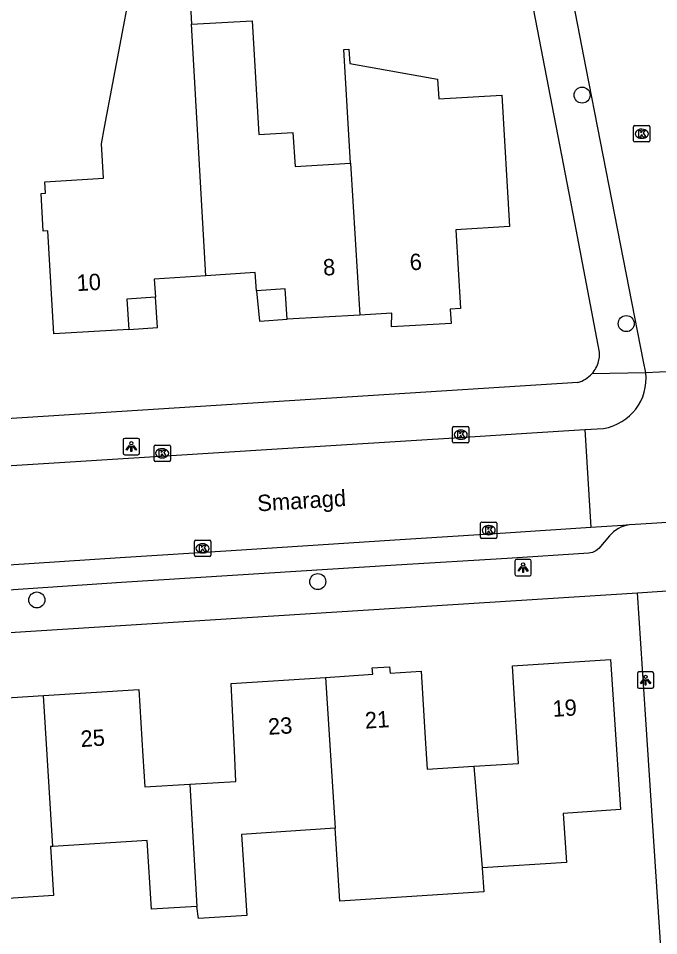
# Model space of a CAD drawing. Extents: x 159628 to 160723, y 388176 to 389416.
# Drawn here: x 160393.1 to 160432.2, y 388464.9 to 388521 of the extents above; entities that cross this region are included whole.
import ezdxf

# ---------------------------------------------------------------- set-up
doc = ezdxf.new("R2010")
doc.units = 0
for name, color, linetype in [('IMGEO_Boom', 7, 'Continuous'), ('IMGEO_Kolk', 7, 'Continuous'), ('IMGEO_Lichtpunt', 7, 'Continuous'), ('IMGEO_Muur', 7, 'Continuous'), ('IMGEO_Openbare_ruimte_label', 7, 'Continuous'), ('IMGEO_Pand', 7, 'Continuous'), ('IMGEO_Pand_nummerreeks', 7, 'Continuous'), ('IMGEO_Pand_overbouw', 7, 'Continuous'), ('IMGEO_Rijbaan_lokaal_open', 7, 'Continuous'), ('IMGEO_Voetpad_open', 7, 'Continuous')]:
    doc.layers.add(name, color=color, linetype=linetype)

msp = doc.modelspace()

# ---------------------------------------------------------------- linework, layer by layer
at = {"layer": 'IMGEO_Boom'}
for centre in [(160427.533, 388516.292), (160430.23, 388502.323), (160411.388, 388486.557), (160394.227, 388485.436)]:
    msp.add_circle(centre, 0.489, dxfattribs=at)
at = {"layer": 'IMGEO_Kolk'}
for p, q in [((160430.677, 388513.501), (160430.677, 388514.353)), ((160430.752, 388514.427), (160431.604, 388514.427)), ((160431.678, 388514.353), (160431.678, 388513.501)), ((160431.165, 388514.207), (160431.19, 388514.207)), ((160431.604, 388513.427), (160430.752, 388513.427)), ((160431.188, 388513.647), (160431.163, 388513.647)), ((160419.619, 388495.109), (160419.619, 388495.961)), ((160419.694, 388496.035), (160420.546, 388496.035)), ((160420.107, 388495.815), (160420.132, 388495.815)), ((160420.62, 388495.961), (160420.62, 388495.109)), ((160420.13, 388495.255), (160420.105, 388495.255)), ((160401.384, 388493.974), (160401.384, 388494.826)), ((160401.459, 388494.9), (160402.311, 388494.9)), ((160401.872, 388494.68), (160401.897, 388494.68)), ((160402.385, 388494.826), (160402.385, 388493.974)), ((160420.546, 388495.035), (160419.694, 388495.035)), ((160401.895, 388494.12), (160401.87, 388494.12)), ((160402.311, 388493.9), (160401.459, 388493.9)), ((160421.327, 388489.273), (160421.327, 388490.125)), ((160421.402, 388490.199), (160422.254, 388490.199)), ((160422.328, 388490.125), (160422.328, 388489.273)), ((160421.815, 388489.979), (160421.84, 388489.979)), ((160403.848, 388488.164), (160403.848, 388489.016)), ((160403.923, 388489.09), (160404.775, 388489.09)), ((160404.849, 388489.016), (160404.849, 388488.164)), ((160422.254, 388489.199), (160421.402, 388489.199)), ((160421.838, 388489.419), (160421.813, 388489.419)), ((160404.336, 388488.87), (160404.361, 388488.87)), ((160404.775, 388488.09), (160403.923, 388488.09)), ((160404.359, 388488.31), (160404.334, 388488.31))]:
    msp.add_line(p, q, dxfattribs=at)
for points in [[(160430.677, 388513.501), (160430.677, 388514.353)], [(160430.752, 388514.427), (160431.604, 388514.427)], [(160431.678, 388514.353), (160431.678, 388513.501)], [(160430.998, 388514.127), (160431.121, 388514.127), (160431.121, 388513.976), (160431.251, 388514.127), (160431.415, 388514.127), (160431.269, 388513.976), (160431.422, 388513.727), (160431.27, 388513.727), (160431.185, 388513.891), (160431.121, 388513.824), (160431.121, 388513.727), (160430.998, 388513.727), (160430.998, 388514.127)], [(160431.604, 388513.427), (160430.752, 388513.427)], [(160419.619, 388495.109), (160419.619, 388495.961)], [(160419.694, 388496.035), (160420.546, 388496.035)], [(160419.94, 388495.735), (160420.063, 388495.735), (160420.063, 388495.584), (160420.193, 388495.735), (160420.357, 388495.735), (160420.211, 388495.584), (160420.364, 388495.335), (160420.212, 388495.335), (160420.127, 388495.499), (160420.063, 388495.432), (160420.063, 388495.335), (160419.94, 388495.335), (160419.94, 388495.735)], [(160420.62, 388495.961), (160420.62, 388495.109)], [(160401.384, 388493.974), (160401.384, 388494.826)], [(160401.459, 388494.9), (160402.311, 388494.9)], [(160401.705, 388494.6), (160401.828, 388494.6), (160401.828, 388494.449), (160401.958, 388494.6), (160402.122, 388494.6), (160401.976, 388494.449), (160402.129, 388494.2), (160401.977, 388494.2), (160401.892, 388494.364), (160401.828, 388494.297), (160401.828, 388494.2), (160401.705, 388494.2), (160401.705, 388494.6)], [(160402.385, 388494.826), (160402.385, 388493.974)], [(160420.546, 388495.035), (160419.694, 388495.035)], [(160402.311, 388493.9), (160401.459, 388493.9)], [(160421.327, 388489.273), (160421.327, 388490.125)], [(160421.402, 388490.199), (160422.254, 388490.199)], [(160422.328, 388490.125), (160422.328, 388489.273)], [(160421.648, 388489.899), (160421.771, 388489.899), (160421.771, 388489.748), (160421.901, 388489.899), (160422.065, 388489.899), (160421.919, 388489.748), (160422.072, 388489.499), (160421.92, 388489.499), (160421.835, 388489.663), (160421.771, 388489.596), (160421.771, 388489.499), (160421.648, 388489.499), (160421.648, 388489.899)], [(160403.848, 388488.164), (160403.848, 388489.016)], [(160403.923, 388489.09), (160404.775, 388489.09)], [(160404.849, 388489.016), (160404.849, 388488.164)], [(160422.254, 388489.199), (160421.402, 388489.199)], [(160404.169, 388488.79), (160404.292, 388488.79), (160404.292, 388488.639), (160404.422, 388488.79), (160404.586, 388488.79), (160404.44, 388488.639), (160404.593, 388488.39), (160404.441, 388488.39), (160404.356, 388488.554), (160404.292, 388488.487), (160404.292, 388488.39), (160404.169, 388488.39), (160404.169, 388488.79)], [(160404.775, 388488.09), (160403.923, 388488.09)]]:
    msp.add_lwpolyline(points, dxfattribs=at)
for centre, start, end in [((160430.754, 388514.351), 91.552, 178.448), ((160430.754, 388514.351), 91.552, 178.448), ((160431.602, 388514.351), 1.552, 88.448), ((160431.602, 388514.351), 1.552, 88.448), ((160430.754, 388513.503), 181.552, 268.448), ((160430.754, 388513.503), 181.552, 268.448), ((160431.602, 388513.503), 271.552, 358.448), ((160431.602, 388513.503), 271.552, 358.448), ((160419.696, 388495.959), 91.552, 178.448), ((160419.696, 388495.959), 91.552, 178.448), ((160420.544, 388495.959), 1.552, 88.448), ((160420.544, 388495.959), 1.552, 88.448), ((160401.461, 388494.824), 91.552, 178.448), ((160401.461, 388494.824), 91.552, 178.448), ((160402.309, 388494.824), 1.552, 88.448), ((160402.309, 388494.824), 1.552, 88.448), ((160419.696, 388495.111), 181.552, 268.448), ((160419.696, 388495.111), 181.552, 268.448), ((160420.544, 388495.111), 271.552, 358.448), ((160420.544, 388495.111), 271.552, 358.448), ((160401.461, 388493.976), 181.552, 268.448), ((160401.461, 388493.976), 181.552, 268.448), ((160402.309, 388493.976), 271.552, 358.448), ((160402.309, 388493.976), 271.552, 358.448), ((160421.404, 388490.123), 91.552, 178.448), ((160421.404, 388490.123), 91.552, 178.448), ((160422.252, 388490.123), 1.552, 88.448), ((160422.252, 388490.123), 1.552, 88.448), ((160403.925, 388489.014), 91.552, 178.448), ((160403.925, 388489.014), 91.552, 178.448), ((160404.773, 388489.014), 1.552, 88.448), ((160404.773, 388489.014), 1.552, 88.448), ((160421.404, 388489.275), 181.552, 268.448), ((160421.404, 388489.275), 181.552, 268.448), ((160422.252, 388489.275), 271.552, 358.448), ((160422.252, 388489.275), 271.552, 358.448), ((160403.925, 388488.166), 181.552, 268.448), ((160403.925, 388488.166), 181.552, 268.448), ((160404.773, 388488.166), 271.552, 358.448), ((160404.773, 388488.166), 271.552, 358.448)]:
    msp.add_arc(centre, 0.0765, start, end, dxfattribs=at)
for centre, major_axis, ratio, start_param, end_param in [((160431.164, 388513.927), (-0.387, 0.002), 0.722429, 4.712389, 7.853982), ((160431.189, 388513.927), (-0.39, 0.002), 0.717154, 1.570796, 4.712389), ((160420.106, 388495.535), (-0.387, 0.002), 0.722429, 4.712389, 7.853982), ((160420.131, 388495.535), (-0.39, 0.002), 0.717154, 1.570796, 4.712389), ((160401.871, 388494.4), (-0.387, 0.002), 0.722429, 4.712389, 7.853982), ((160401.896, 388494.4), (-0.39, 0.002), 0.717154, 1.570796, 4.712389), ((160421.814, 388489.699), (-0.387, 0.002), 0.722429, 4.712389, 7.853982), ((160421.839, 388489.699), (-0.39, 0.002), 0.717154, 1.570796, 4.712389), ((160404.335, 388488.59), (-0.387, 0.002), 0.722429, 4.712389, 7.853982), ((160404.36, 388488.59), (-0.39, 0.002), 0.717154, 1.570796, 4.712389)]:
    msp.add_ellipse(centre, major_axis=major_axis, ratio=ratio, start_param=start_param, end_param=end_param, dxfattribs=at)
at = {"layer": 'IMGEO_Lichtpunt'}
for p, q in [((160399.499, 388495.216), (160399.499, 388494.409)), ((160399.499, 388495.216), (160399.499, 388494.409)), ((160400.401, 388495.311), (160399.593, 388495.311)), ((160400.401, 388495.311), (160399.593, 388495.311)), ((160400.495, 388494.409), (160400.495, 388495.216)), ((160400.495, 388494.409), (160400.495, 388495.216)), ((160399.593, 388494.315), (160400.401, 388494.315)), ((160399.593, 388494.315), (160400.401, 388494.315)), ((160424.334, 388487.908), (160423.526, 388487.908)), ((160424.334, 388487.908), (160423.526, 388487.908)), ((160423.432, 388487.813), (160423.432, 388487.006)), ((160423.432, 388487.813), (160423.432, 388487.006)), ((160424.428, 388487.006), (160424.428, 388487.813)), ((160424.428, 388487.006), (160424.428, 388487.813)), ((160423.526, 388486.912), (160424.334, 388486.912)), ((160423.526, 388486.912), (160424.334, 388486.912)), ((160430.91, 388480.941), (160430.91, 388480.134)), ((160430.91, 388480.941), (160430.91, 388480.134)), ((160431.812, 388481.036), (160431.004, 388481.036)), ((160431.812, 388481.036), (160431.004, 388481.036)), ((160431.906, 388480.134), (160431.906, 388480.941)), ((160431.906, 388480.134), (160431.906, 388480.941)), ((160431.004, 388480.04), (160431.812, 388480.04)), ((160431.004, 388480.04), (160431.812, 388480.04))]:
    msp.add_line(p, q, dxfattribs=at)
for points in [[(160399.873, 388494.88), (160399.912, 388494.852), (160399.724, 388494.59), (160399.686, 388494.617), (160399.873, 388494.88)], [(160399.975, 388494.832), (160400.022, 388494.832), (160400.022, 388494.51), (160399.975, 388494.51), (160399.975, 388494.832)], [(160400.085, 388494.852), (160400.123, 388494.879), (160400.31, 388494.617), (160400.271, 388494.589), (160400.085, 388494.852)], [(160423.806, 388487.477), (160423.845, 388487.449), (160423.657, 388487.187), (160423.619, 388487.214), (160423.806, 388487.477)], [(160423.908, 388487.429), (160423.955, 388487.429), (160423.955, 388487.107), (160423.908, 388487.107), (160423.908, 388487.429)], [(160424.018, 388487.449), (160424.056, 388487.476), (160424.243, 388487.214), (160424.204, 388487.186), (160424.018, 388487.449)], [(160431.284, 388480.605), (160431.323, 388480.577), (160431.135, 388480.315), (160431.097, 388480.342), (160431.284, 388480.605)], [(160431.496, 388480.577), (160431.534, 388480.604), (160431.721, 388480.342), (160431.682, 388480.314), (160431.496, 388480.577)], [(160431.386, 388480.557), (160431.433, 388480.557), (160431.433, 388480.235), (160431.386, 388480.235), (160431.386, 388480.557)]]:
    msp.add_lwpolyline(points, dxfattribs=at)
for centre in [(160399.998, 388495.014), (160423.931, 388487.611), (160431.409, 388480.739)]:
    msp.add_circle(centre, 0.0994, dxfattribs=at)
for centre, start, end in [((160399.593, 388495.216), 90, 180), ((160399.593, 388495.216), 90, 180), ((160400.401, 388495.216), 0, 90), ((160400.401, 388495.216), 0, 90), ((160399.593, 388494.409), 180, 270), ((160399.593, 388494.409), 180, 270), ((160400.401, 388494.409), 270, 0), ((160400.401, 388494.409), 270, 360), ((160423.526, 388487.813), 90, 180), ((160423.526, 388487.813), 90, 180), ((160424.334, 388487.813), 0, 90), ((160424.334, 388487.813), 0, 90), ((160423.526, 388487.006), 180, 270), ((160423.526, 388487.006), 180, 270), ((160424.334, 388487.006), 270, 0), ((160424.334, 388487.006), 270, 360), ((160431.004, 388480.941), 90, 180), ((160431.004, 388480.941), 90, 180), ((160431.812, 388480.941), 0, 90), ((160431.812, 388480.941), 0, 90), ((160431.004, 388480.134), 180, 270), ((160431.004, 388480.134), 180, 270), ((160431.812, 388480.134), 270, 0), ((160431.812, 388480.134), 270, 360)]:
    msp.add_arc(centre, 0.0946, start, end, dxfattribs=at)
at = {"layer": 'IMGEO_Muur'}
for points in [[(160427.081, 388508.495), (160423.552, 388526.872)], [(160434.196, 388436.021), (160431.43, 388478.134)]]:
    msp.add_lwpolyline(points, dxfattribs=at)
at = {"layer": 'IMGEO_Pand'}
for points in [[(160404.559, 388505.251), (160401.403, 388505.039), (160401.478, 388503.932), (160399.726, 388503.815), (160399.851, 388501.965), (160395.266, 388501.702), (160394.889, 388507.998), (160394.62, 388507.983), (160394.482, 388510.278), (160394.752, 388510.295), (160394.711, 388510.994), (160398.304, 388511.209), (160398.178, 388513.305), (160398.368, 388514.324), (160399.879, 388522.423), (160400.282, 388524.588), (160403.45, 388524.773), (160403.682, 388520.619)], [(160403.682, 388520.619), (160407.382, 388520.83), (160407.779, 388513.882), (160409.872, 388514.008), (160409.998, 388511.922), (160413.388, 388512.126)], [(160404.559, 388505.251), (160403.682, 388520.619)], [(160413.388, 388512.126), (160412.972, 388519.07), (160413.282, 388519.089), (160413.335, 388518.21), (160418.71, 388517.255), (160418.782, 388516.056), (160422.624, 388516.287), (160423.107, 388508.256), (160419.815, 388508.058), (160420.105, 388503.239), (160419.477, 388503.201), (160419.53, 388502.334), (160415.897, 388502.136), (160415.914, 388502.963), (160413.962, 388502.85)], [(160413.388, 388512.126), (160413.962, 388502.85)], [(160413.962, 388502.85), (160409.515, 388502.591), (160409.39, 388504.452), (160407.638, 388504.335), (160407.564, 388505.452), (160404.559, 388505.251)], [(160420.92, 388475.274), (160423.644, 388475.438), (160423.529, 388477.352), (160423.284, 388481.416), (160429.274, 388481.802), (160429.87, 388472.623), (160426.379, 388472.397), (160426.574, 388469.394), (160421.425, 388469.06)], [(160411.849, 388480.706), (160414.742, 388480.893), (160414.705, 388481.295), (160415.775, 388481.36), (160415.799, 388480.962), (160417.703, 388481.077), (160417.95, 388476.994), (160418.065, 388475.1), (160420.92, 388475.274)], [(160403.575, 388474.171), (160406.39, 388474.339), (160406.294, 388476.247), (160406.088, 388480.334), (160411.849, 388480.706)], [(160411.849, 388480.706), (160412.446, 388471.485)], [(160386.378, 388473.014), (160389.242, 388473.228), (160389.099, 388475.145), (160388.796, 388479.2), (160390.687, 388479.342), (160390.658, 388479.741), (160391.702, 388479.834), (160391.74, 388479.41), (160394.627, 388479.593)], [(160394.627, 388479.593), (160400.453, 388479.962), (160400.703, 388475.889), (160400.819, 388474.007), (160403.575, 388474.171)], [(160395.211, 388470.372), (160394.627, 388479.593)], [(160420.92, 388475.274), (160421.425, 388469.06)], [(160403.575, 388474.171), (160403.995, 388466.711)], [(160412.446, 388471.485), (160406.721, 388471.114), (160407.044, 388466.155), (160404.11, 388465.966), (160403.995, 388466.711)], [(160421.425, 388469.06), (160421.52, 388467.604), (160412.735, 388467.035), (160412.446, 388471.485)], [(160403.995, 388466.711), (160401.228, 388466.532), (160400.956, 388470.744), (160395.211, 388470.372)], [(160395.211, 388470.372), (160395.053, 388470.362), (160395.243, 388467.368), (160389.666, 388467.007), (160386.781, 388466.82)]]:
    msp.add_lwpolyline(points, dxfattribs=at)
at = {"layer": 'IMGEO_Pand_overbouw'}
for points in [[(160407.638, 388504.335), (160407.829, 388502.47), (160409.515, 388502.591), (160409.39, 388504.452)], [(160399.851, 388501.965), (160401.603, 388502.082), (160401.478, 388503.932), (160399.726, 388503.815)]]:
    msp.add_lwpolyline(points, close=True, dxfattribs=at)
at = {"layer": 'IMGEO_Rijbaan_lokaal_open'}
for points in [[(160431.424, 388499.316), (160431.29, 388500), (160427.777, 388517.925), (160422.721, 388544.101)], [(160436.429, 388499.557), (160431.424, 388499.316)], [(160366.987, 388492.046), (160402.116, 388494.248), (160408.897, 388494.672), (160420.362, 388495.391), (160424.131, 388495.627), (160427.705, 388495.851)], [(160427.705, 388495.851), (160428.845, 388495.922)], [(160427.705, 388495.851), (160428.063, 388489.866)], [(160434.278, 388490.264), (160433.381, 388490.208), (160431.12, 388490.066), (160430.419, 388490.022)], [(160428.063, 388489.866), (160422.859, 388489.52), (160416.087, 388489.084), (160406.093, 388488.441), (160399.309, 388488.005), (160388.781, 388487.328), (160381.99, 388486.891), (160371.556, 388486.262)], [(160430.419, 388490.022), (160430.026, 388489.997), (160428.063, 388489.866)]]:
    msp.add_lwpolyline(points, dxfattribs=at)
msp.add_arc((160428.348, 388498.976), 3.095, 279.2386, 6.3012, dxfattribs=at)
at = {"layer": 'IMGEO_Voetpad_open'}
for points in [[(160428.536, 388500), (160428.603, 388500.275), (160428.603, 388500.573), (160427.081, 388508.495), (160423.552, 388526.872), (160417.623, 388557.739)], [(160431.424, 388499.316), (160428.129, 388499.265)], [(160427.265, 388498.731), (160366.742, 388494.873)], [(160429.203, 388489.351), (160428.559, 388488.573), (160428.377, 388488.44), (160428.166, 388488.337), (160428.052, 388488.313), (160427.943, 388488.297), (160422.958, 388487.974), (160416.185, 388487.557), (160406.187, 388486.925), (160399.403, 388486.496), (160388.881, 388485.8), (160382.089, 388485.351), (160373.952, 388484.861)], [(160368.394, 388481.92), (160430.92, 388485.882)], [(160430.92, 388485.882), (160433.934, 388486.077)], [(160434.858, 388425.95), (160434.196, 388436.021), (160431.43, 388478.134), (160430.92, 388485.882)]]:
    msp.add_lwpolyline(points, dxfattribs=at)
for centre, radius, start, end in [((160426.793, 388500.485), 1.809, 317.6004, 344.4494), ((160426.797, 388500.454), 1.786, 285.1938, 318.243), ((160430.689, 388488.095), 1.946, 97.9834, 139.7972)]:
    msp.add_arc(centre, radius, start, end, dxfattribs=at)

# ---------------------------------------------------------------- texts
at = {"layer": 'IMGEO_Openbare_ruimte_label'}
msp.add_text('Smaragd', height=1, rotation=3.5549, dxfattribs=at).set_placement((160407.723, 388490.845))
at = {"layer": 'IMGEO_Pand_nummerreeks'}
for s, rotation, p in [('6', 3.5016, (160417.029, 388505.575)), ('8', 3.5016, (160411.738, 388505.252)), ('10', 3.283, (160396.683, 388504.308)), ('19', 3.6871, (160425.756, 388478.289)), ('21', 3.6602, (160414.296, 388477.572)), ('23', 3.6602, (160408.377, 388477.194)), ('25', 3.74, (160396.928, 388476.445))]:
    msp.add_text(s, height=1, rotation=rotation, dxfattribs=at).set_placement(p)

doc.saveas('drawing.dxf')
